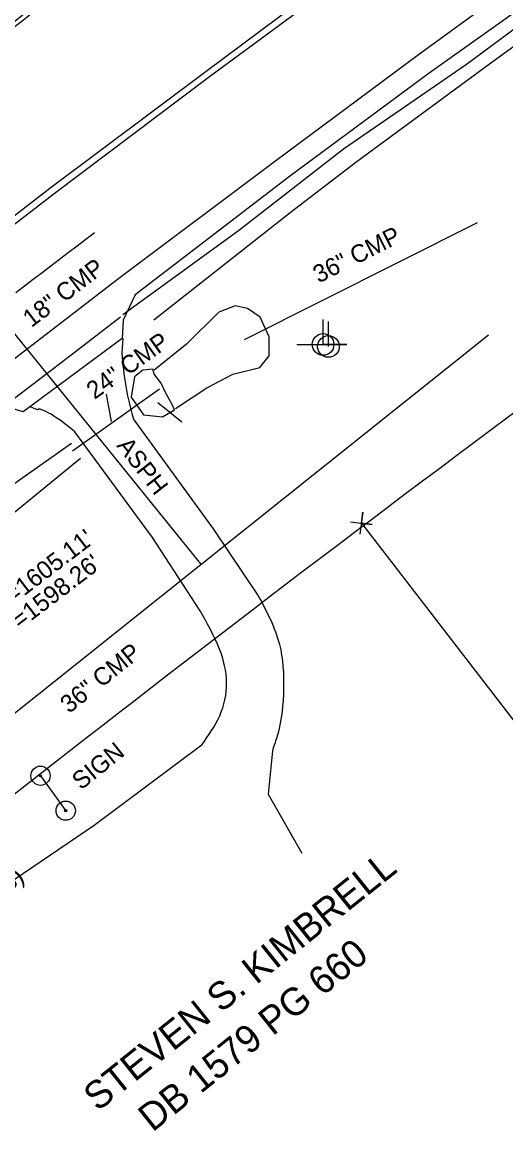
# Model space of a CAD drawing. Extents: x 472260 to 482161, y 489063 to 507124.
# Drawn here: x 474193.8 to 474303.3, y 506429.2 to 506680.4 of the extents above; entities that cross this region are included whole.
import ezdxf

# ---------------------------------------------------------------- set-up
doc = ezdxf.new("R2010")
doc.units = 0
for name, color, linetype in [('Exist Other Culture Gas Pump or Vent Leader', 7, 'Continuous'), ('Exist Plan Preparation Watershed Blue', 7, 'Continuous'), ('Exist Roads Change in Surface', 7, 'Continuous'), ('Exist Roads EOP Other Cogo Point CELL', 7, 'Continuous'), ('Exist Structure Minor Drop Inlet Cogo Elevation', 7, 'Continuous'), ('Exist Structure Minor Drop Inlet Cogo Number', 7, 'Continuous'), ('Exist Structure Minor Pipes CMP 36 Inch', 7, 'Continuous'), ('Exist Structure Minor Pipes CMP 66 Inch Cogo Point CELL', 7, 'Continuous'), ('Exist Structure Minor Pipes HDPE 18 Inch', 7, 'Continuous'), ('Exist Utilities Sanitary Sewer Manhole Cogo Number', 7, 'Continuous'), ('Prop Drainage Structure Drop Inlet Grate 2 Narrow Slots and Sag Grates 840 24 CELL', 7, 'Continuous'), ('Prop Drainage Structure Headwall CELL', 7, 'Continuous'), ('Prop Drainage Structure Pipe CSP 30in Label', 7, 'Continuous'), ('Prop Drainage Structure Pipe Plug CELL', 7, 'Continuous'), ('Prop Drainage Structure Pipe RCP 15in Class III', 7, 'Continuous'), ('Prop Drainage Structure Pipe RCP 42in Class III', 7, 'Continuous'), ('Prop Drainage Structure Pipe RCP 66in Class IV', 7, 'Continuous'), ('Prop Drainage Structure Pipe RCP 66in Class IV Label', 7, 'Continuous'), ('Prop Drainage Structure Pipe Stub Out CELL', 7, 'Continuous'), ('Prop Drainage Structure Pipe Welded Steel 66in Label', 7, 'Continuous'), ('Prop Drainage Structure Plot Symbol 50 Scale CELL', 7, 'Continuous'), ('Prop Earthen Structure Base Ditch Lateral Detail Label', 7, 'Continuous'), ('Prop Earthen Structure Berm Ditch Detail Label', 7, 'Continuous'), ('Prop Earthen Structure Head Ditch', 7, 'Continuous'), ('Prop Erosion Embankment Toe Protection CELL', 7, 'Continuous'), ('Prop NEU Channel Block Detail Label', 7, 'Continuous'), ('Scratch_Level_4', 7, 'Continuous'), ('Scratch_Level_7', 7, 'Continuous')]:
    doc.layers.add(name, color=color, linetype=linetype)

# ---------------------------------------------------------------- blocks, each defined once
blk = doc.blocks.new('EXIST OTHER CULTURE SIGN POST')
at = {"layer": 'Prop Drainage Structure Pipe RCP 15in Class III'}
for radius in [0.0436, 0.0048]:
    blk.add_circle((0, 0), radius, dxfattribs=at)
blk = doc.blocks.new('EXIST UTILITIES POWER POLE')
at = {"layer": 'Prop NEU Channel Block Detail Label'}
for q in [(0, 0.1125), (0, 0)]:
    blk.add_line((0, 0), q, dxfattribs=at)
blk.add_circle((0, 0), 0.049, dxfattribs=at)
blk = doc.blocks.new('EXIST UTILITIES POWER JOINT USE TELEPHONE')
at = {"layer": 'Prop Earthen Structure Base Ditch Lateral Detail Label'}
blk.add_line((0, 0), (0, 0), dxfattribs=at)
blk.add_lwpolyline([(-0.1188, 0), (0.108, -0.0008), (0, -0.0004), (0, 0.1125)], dxfattribs=at)
blk.add_circle((0, 0.0001), 0.049, dxfattribs=at)

msp = doc.modelspace()

# ---------------------------------------------------------------- linework, layer by layer
at = {"layer": 'Exist Plan Preparation Watershed Blue'}
for points in [[(474223.38, 506601.81), (474221.07, 506601.56), (474219.23, 506600.02), (474218.43, 506595.47), (474221.26, 506591.44), (474225.52, 506591.01), (474228.27, 506592.54), (474227.74, 506593.79), (474226.25, 506596.49), (474225.23, 506598.63), (474223.69, 506600.68), (474223.38, 506601.81)], [(474204.94, 506584.96), (474172.34, 506561.95), (474143.48, 506540.54), (474115.96, 506520.26)], [(474206.95, 506581.57), (474176.16, 506556.38), (474148.05, 506536.15), (474120.95, 506515.54)]]:
    msp.add_lwpolyline(points, dxfattribs=at)
at = {"layer": 'Exist Roads EOP Other Cogo Point CELL'}
msp.add_line((474270.57, 506566.89), (474270.57, 506566.89), dxfattribs=at)
msp.add_lwpolyline([(474268.1, 506567.21), (474273.05, 506566.57), (474270.57, 506566.89), (474270.9, 506569.37), (474270.25, 506564.41)], dxfattribs=at)
at = {"layer": 'Exist Structure Minor Drop Inlet Cogo Elevation'}
for radius, start, end in [(5865.14, 121.76931, 128.642563), (5639.58, 122.35069, 128.64256)]:
    msp.add_arc((477672.29, 502067.82), radius, start, end, dxfattribs=at)
at = {"layer": 'Exist Structure Minor Drop Inlet Cogo Number'}
msp.add_line((474270.57, 506566.89), (474357.17, 506454.51), dxfattribs=at)
at = {"layer": 'Exist Structure Minor Pipes CMP 36 Inch'}
msp.add_line((474213.99, 506589.92), (474212.84, 506596.14), dxfattribs=at)
at = {"layer": 'Exist Structure Minor Pipes CMP 66 Inch Cogo Point CELL'}
for points in [[(474570.21, 506860.83), (474538.6, 506841.18), (474519.8, 506828.61), (474494.33, 506811.19), (474469.98, 506794.62), (474439.65, 506774.24), (474413.48, 506756.17), (474389.58, 506739.17), (474359.69, 506718.09), (474325.76, 506694.11), (474294.35, 506670.78), (474266.51, 506651.65), (474242.72, 506633.13), (474216.53, 506614.07)], [(474216.03, 506613.58), (474201.94, 506602.66), (474168.99, 506577.62), (474157.09, 506566.5), (474138.04, 506552.69), (474127.67, 506544.96), (474117.87, 506536.47), (474104.92, 506525.75), (474090.52, 506514.38), (474083.53, 506508.26), (474052.3, 506480.01), (474038.22, 506467.77)]]:
    msp.add_lwpolyline(points, dxfattribs=at)
at = {"layer": 'Prop Drainage Structure Drop Inlet Grate 2 Narrow Slots and Sag Grates 840 24 CELL'}
for points in [[(474551.6, 506887.17), (474516.65, 506864.2), (474485.77, 506843.35), (474452.46, 506821.38), (474420.5, 506799.61), (474386.46, 506775.85), (474340.99, 506743.68), (474302.6, 506716.52), (474269.35, 506692.49), (474236.2, 506668.03), (474201.05, 506641.52), (474163.16, 506612.28), (474127.52, 506584.26), (474093.1, 506557.25), (474059.03, 506530.23), (474024.32, 506502.31)], [(474564.26, 506866.24), (474527.85, 506842.87), (474500.46, 506824), (474464.18, 506799.74), (474434.16, 506779.11), (474400.23, 506755.59), (474356.58, 506725.38), (474317.77, 506697.98), (474283.49, 506673.01), (474250.94, 506648.79), (474215.97, 506622.54), (474177.15, 506592.68), (474142.36, 506565.08), (474107.83, 506538.54), (474073.61, 506510.68), (474038.16, 506482.59)], [(474192.32, 506619.12), (474194.3, 506620.63), (474196.28, 506622.15), (474198.27, 506623.67), (474200.25, 506625.19), (474202.24, 506626.71), (474204.22, 506628.23), (474206.2, 506629.74), (474208.19, 506631.26), (474210.15, 506632.77)]]:
    msp.add_lwpolyline(points, dxfattribs=at)
for points in [[(474440.73, 506885.44), (474406.14, 506862.6), (474374.42, 506841.03), (474336.9, 506815.21), (474303.58, 506791.63), (474266.1, 506764.87), (474228.96, 506737.99), (474192.43, 506710.95), (474152.04, 506680.45), (474126.73, 506660.86)], [(474454.11, 506865.24), (474420.38, 506842.93), (474388.54, 506821.17), (474350.22, 506794.76), (474316.13, 506770.85), (474279.94, 506744.93), (474243.71, 506718.37), (474205.94, 506691.15), (474168.61, 506661.53), (474142.42, 506639.26), (474111.71, 506612.35), (474076.29, 506581.83), (474041.63, 506552.23), (474007.75, 506523.16)]]:
    msp.add_spline(points, degree=3, dxfattribs=at)
at = {"layer": 'Prop Drainage Structure Headwall CELL'}
msp.add_line((474224.84, 506597.28), (474205.16, 506583.17), dxfattribs=at)
at = {"layer": 'Prop Drainage Structure Pipe CSP 30in Label'}
for p, q in [((474244.14, 506608.49), (474296.86, 506635.01)), ((474299.36, 506609.47), (474134.48, 506477.77))]:
    msp.add_line(p, q, dxfattribs=at)
at = {"layer": 'Prop Drainage Structure Pipe Plug CELL'}
msp.add_line((474197.92, 506509.66), (474203.63, 506501.74), dxfattribs=at)
at = {"layer": 'Prop Drainage Structure Pipe RCP 66in Class IV'}
msp.add_line((474168.83, 506638.38), (474234.17, 506557.67), dxfattribs=at)
at = {"layer": 'Prop Drainage Structure Pipe Stub Out CELL'}
for p, q in [((474216.58, 506608.69), (474216.37, 506605.46)), ((474197.27, 506592.57), (474195.45, 506593.3)), ((474218.94, 506590.53), (474236.99, 506565.58)), ((474223.29, 506563.61), (474205.7, 506587.58)), ((474236.99, 506565.58), (474247.21, 506550.45)), ((474234.04, 506547), (474223.29, 506563.61)), ((474210.09, 506498.47), (474234.49, 506516.74)), ((474184.38, 506481.07), (474210.09, 506498.47))]:
    msp.add_line(p, q, dxfattribs=at)
for points in [[(474551.1, 506888.71), (474515.87, 506865.57), (474484.69, 506844.96), (474451.23, 506822.68), (474419.79, 506801.08), (474385.61, 506777.29), (474340.05, 506745.13), (474301.85, 506717.98), (474268.33, 506693.86), (474235.43, 506669.19), (474200.05, 506642.68), (474162.47, 506613.64), (474126.28, 506585.83), (474091.81, 506558.75), (474057.86, 506531.55), (474023.33, 506503.79)], [(474320.79, 506693.67), (474285.93, 506668.84), (474254.31, 506645.41), (474219.39, 506618.59), (474216.67, 506612.87), (474216.4, 506608.76), (474194.01, 506592.14), (474188.13, 506593.85), (474180.54, 506588.65), (474145.41, 506561.02), (474111.38, 506534.37), (474107.89, 506531.62), (474108.56, 506523.49), (474083.47, 506505.59), (474077.48, 506507.4), (474053.73, 506488.4), (474050.59, 506483.44), (474051.16, 506479.54), (474044.66, 506473.86)], [(474250.64, 506515.98), (474250.43, 506515.28), (474249.47, 506505.49), (474257.09, 506492.15)]]:
    msp.add_lwpolyline(points, dxfattribs=at)
for centre, major_axis, ratio, start_param, end_param in [((474281.34, 506609.07), (0.64, -65.42), 0.994559, 4.757869, 4.990053), ((474202.65, 506588.62), (-5.36, 4.01), 0.166678, 4.236614, 6.337025)]:
    msp.add_ellipse(centre, major_axis=major_axis, ratio=ratio, start_param=start_param, end_param=end_param, dxfattribs=at)
for points in [[(474454.48, 506864.55), (474420.74, 506842.32), (474388.72, 506820.71), (474350.8, 506794.12), (474316.84, 506770.36), (474280.51, 506744.28), (474244.13, 506717.79), (474206.5, 506690.52), (474169.75, 506660.88), (474143.37, 506638.07), (474112.43, 506611.2), (474076.84, 506580.96), (474042.4, 506551.27), (474008.29, 506522.44)], [(474247.21, 506550.45), (474252.02, 506539.43), (474252.95, 506529.32), (474251.64, 506519.1), (474250.64, 506515.98)], [(474234.49, 506516.74), (474238.5, 506523.22), (474240.07, 506530.7), (474238.46, 506538.37), (474234.04, 506547)]]:
    msp.add_spline(points, degree=3, dxfattribs=at)
at = {"layer": 'Prop Drainage Structure Plot Symbol 50 Scale CELL'}
msp.add_lwpolyline([(474572.01, 506858.13), (474540.34, 506837.37), (474509.37, 506816.97), (474479.24, 506796.73), (474446.57, 506774.83), (474415.72, 506753.79), (474390.79, 506736.17), (474360.77, 506714.96), (474330.14, 506693.13), (474299.61, 506670.9), (474269.35, 506648.62), (474254.43, 506637.17), (474223.59, 506612.89)], dxfattribs=at)
at = {"layer": 'Prop Erosion Embankment Toe Protection CELL'}
msp.add_lwpolyline([(474228.5, 506592.84), (474235.59, 506597.58), (474241.45, 506600.67), (474247.61, 506602.19), (474249.67, 506604.8), (474249.73, 506609.13), (474247.65, 506613.58), (474244.79, 506615.56), (474241.98, 506616.11), (474238.31, 506614.7), (474230.98, 506607.45), (474223.67, 506601.54)], dxfattribs=at)
at = {"layer": 'Scratch_Level_4'}
msp.add_line((474224.49, 506594.26), (474229.92, 506589.81), dxfattribs=at)

# ---------------------------------------------------------------- block references
at = {"layer": 'Prop Drainage Structure Pipe RCP 15in Class III', "xscale": 50, "yscale": 50}
for p in [(474197.92, 506509.66), (474203.63, 506501.74)]:
    msp.add_blockref('EXIST OTHER CULTURE SIGN POST', p, dxfattribs=at)
at = {"layer": 'Prop Earthen Structure Base Ditch Lateral Detail Label', "xscale": 50, "yscale": 50}
msp.add_blockref('EXIST UTILITIES POWER JOINT USE TELEPHONE', (474261.9, 506607.37), dxfattribs=at)
at = {"layer": 'Prop NEU Channel Block Detail Label', "xscale": 50, "yscale": 50}
msp.add_blockref('EXIST UTILITIES POWER POLE', (474263.11, 506606.92), dxfattribs=at)

# ---------------------------------------------------------------- texts
at = {"layer": 'Exist Other Culture Gas Pump or Vent Leader'}
msp.add_text("TOP=1605.11'", height=4, rotation=37.3443, dxfattribs=at).set_placement((474182.94, 506541.7))
at = {"layer": 'Exist Roads Change in Surface'}
msp.add_text('ASPH', height=4, rotation=307.9144, dxfattribs=at).set_placement((474215.01, 506584.4))
at = {"layer": 'Exist Structure Minor Pipes HDPE 18 Inch'}
msp.add_text('RECESSED PIPES)', height=4, rotation=39.2418, dxfattribs=at).set_placement((474157.01, 506455.51))
at = {"layer": 'Exist Utilities Sanitary Sewer Manhole Cogo Number'}
msp.add_text("INV=1598.26'", height=4, rotation=37.3443, dxfattribs=at).set_placement((474186.18, 506537.33))
at = {"layer": 'Prop Drainage Structure Pipe RCP 42in Class III'}
msp.add_text('SIGN', height=4, rotation=38.7, dxfattribs=at).set_placement((474207.08, 506506.28))
at = {"layer": 'Prop Drainage Structure Pipe RCP 66in Class IV Label'}
msp.add_text('18" CMP', height=4, rotation=37.3443, dxfattribs=at).set_placement((474195.86, 506611.08))
at = {"layer": 'Prop Drainage Structure Pipe Welded Steel 66in Label'}
msp.add_text('DB 1579 PG 660', height=6.25, rotation=38.7, dxfattribs=at).set_placement((474223.29, 506428.78))
at = {"layer": 'Prop Earthen Structure Berm Ditch Detail Label'}
for rotation, p in [(26.7075, (474260.91, 506621.18)), (38.6169, (474204.41, 506523.64))]:
    msp.add_text('36" CMP', height=4, rotation=rotation, dxfattribs=at).set_placement(p)
at = {"layer": 'Prop Earthen Structure Head Ditch'}
msp.add_text('24" CMP', height=4, rotation=35.6177, dxfattribs=at).set_placement((474210.16, 506594.8))
at = {"layer": 'Scratch_Level_7'}
msp.add_text('STEVEN S. KIMBRELL', height=6.25, rotation=38.7, dxfattribs=at).set_placement((474210.88, 506433.45))

doc.saveas('drawing.dxf')
